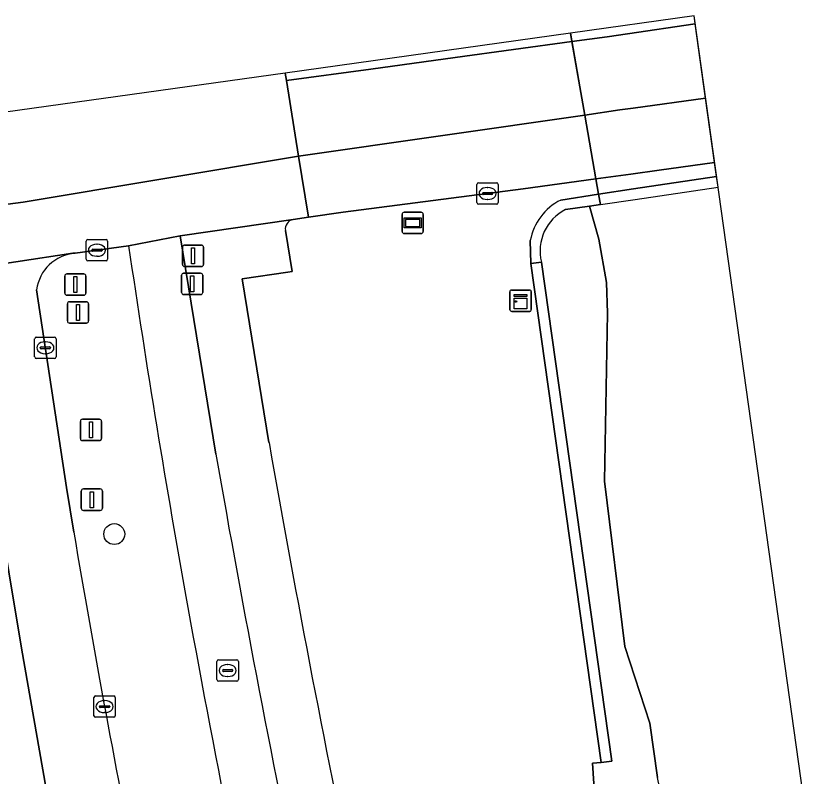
# Model space of a CAD drawing. Extents: x 158031 to 159244, y 380104 to 381214.
# Drawn here: x 159020.8 to 159058.15, y 381178.64 to 381214.19 of the extents above; entities that cross this region are included whole.
import ezdxf

# ---------------------------------------------------------------- set-up
doc = ezdxf.new("R2010")
doc.units = 0
for name, color, linetype in [('IMGEO_Berm_groen', 7, 'Continuous'), ('IMGEO_Boom', 7, 'Continuous'), ('IMGEO_Dek', 7, 'Continuous'), ('IMGEO_Drukknoppaal', 7, 'Continuous'), ('IMGEO_Fietspad_gesloten', 7, 'Continuous'), ('IMGEO_Groenvoorziening', 7, 'Continuous'), ('IMGEO_Kast', 7, 'Continuous'), ('IMGEO_Kolk', 7, 'Continuous'), ('IMGEO_Lichtmast', 7, 'Continuous'), ('IMGEO_Muur', 7, 'Continuous'), ('IMGEO_Oever', 7, 'Continuous'), ('IMGEO_Rijbaan_regionaal_gesloten', 7, 'Continuous'), ('IMGEO_Rioolput', 7, 'Continuous'), ('IMGEO_Verkeersregelinstallatiepaal', 7, 'Continuous'), ('IMGEO_Verklikker', 7, 'Continuous'), ('IMGEO_Voetpad_open', 7, 'Continuous'), ('IMGEO_Waterloop', 7, 'Continuous')]:
    doc.layers.add(name, color=color, linetype=linetype)

msp = doc.modelspace()

# ---------------------------------------------------------------- linework, layer by layer
at = {"layer": 'IMGEO_Berm_groen'}
for points in [[(159046.266, 381205.58), (159048.039, 381205.85), (159047.912, 381206.572), (159044.515, 381206.11), (159036.099, 381205.011), (159034.476, 381204.776), (159033.754, 381204.672)], [(159033.395, 381204.153), (159033.719, 381202.242), (159033.513, 381202.212), (159031.369, 381201.896), (159032.63, 381194.245)], [(159048.599, 381170.091), (159047.933, 381176.398), (159047.758, 381179.237), (159048.163, 381179.27), (159044.868, 381202.608), (159044.845, 381203.684)], [(159026.069, 381203.445), (159023.567, 381203.089)], [(159021.765, 381201.375), (159023.167, 381192.132), (159023.505, 381190.046)]]:
    msp.add_lwpolyline(points, dxfattribs=at)
for centre, radius, start, end in [((159047.463, 381203.203), 2.662, 116.7191, 169.5798), ((159033.866, 381204.211), 0.475, 103.6906, 186.9651), ((159549.914, 381280.448), 529.475, 188.36236, 190.2185), ((159023.719, 381201.125), 1.97, 94.4248, 172.7077), ((159710.021, 381313.155), 687.748, 189.956364, 193.685797), ((159522.214, 381273.767), 505.688, 189.52971, 191.47367), ((159812.902, 381329.351), 796.968, 190.324356, 191.943191)]:
    msp.add_arc(centre, radius, start, end, dxfattribs=at)
at = {"layer": 'IMGEO_Boom'}
msp.add_circle((159025.397, 381189.958), 0.489, dxfattribs=at)
at = {"layer": 'IMGEO_Dek'}
msp.add_lwpolyline([(159046.716, 381213.38), (159047.912, 381206.572), (159048.039, 381205.85), (159048.123, 381205.372), (159049.746, 381205.61), (159053.623, 381206.178), (159052.501, 381214.188)], close=True, dxfattribs=at)
at = {"layer": 'IMGEO_Drukknoppaal'}
for p, q in [((159028.641, 381202.159), (159029.431, 381202.159)), ((159029.431, 381202.159), (159028.641, 381202.159)), ((159028.541, 381201.259), (159028.541, 381202.059)), ((159028.541, 381202.059), (159028.541, 381201.259)), ((159029.531, 381202.059), (159029.531, 381201.259)), ((159029.531, 381201.259), (159029.531, 381202.059)), ((159029.431, 381201.159), (159028.641, 381201.159)), ((159028.641, 381201.159), (159029.431, 381201.159))]:
    msp.add_line(p, q, dxfattribs=at)
msp.add_lwpolyline([(159028.961, 381202.034), (159029.111, 381202.034), (159029.111, 381201.284), (159028.961, 381201.284), (159028.961, 381202.034)], dxfattribs=at)
for centre, start, end in [((159028.641, 381202.059), 90, 180), ((159028.641, 381202.059), 90, 180), ((159029.431, 381202.059), 0, 90), ((159029.431, 381202.059), 360, 90), ((159028.641, 381201.259), 180, 270), ((159028.641, 381201.259), 180, 270), ((159029.431, 381201.259), 270, 0), ((159029.431, 381201.259), 270, 0)]:
    msp.add_arc(centre, 0.1, start, end, dxfattribs=at)
at = {"layer": 'IMGEO_Fietspad_gesloten'}
msp.add_lwpolyline([(159030.147, 381193.698), (159028.477, 381203.913), (159026.069, 381203.445)], dxfattribs=at)
for centre, radius, start, end in [((159549.914, 381280.448), 529.475, 188.36236, 190.2185), ((159688.515, 381308.585), 668.317, 189.898595, 193.755516), ((159812.902, 381329.351), 796.968, 190.324356, 191.943191)]:
    msp.add_arc(centre, radius, start, end, dxfattribs=at)
at = {"layer": 'IMGEO_Groenvoorziening'}
msp.add_lwpolyline([(159053.552, 381206.688), (159053.461, 381207.332), (159050.868, 381206.974), (159049.543, 381206.794), (159047.912, 381206.572), (159048.039, 381205.85), (159049.662, 381206.097)], close=True, dxfattribs=at)
at = {"layer": 'IMGEO_Kast'}
for p, q in [((159043.966, 381201.371), (159044.807, 381201.371)), ((159044.807, 381201.371), (159043.966, 381201.371)), ((159043.891, 381200.446), (159043.891, 381201.287)), ((159043.891, 381201.287), (159043.891, 381200.446)), ((159044.891, 381201.296), (159044.891, 381200.455)), ((159044.891, 381200.455), (159044.891, 381201.296)), ((159044.816, 381200.371), (159043.975, 381200.371)), ((159043.975, 381200.371), (159044.816, 381200.371))]:
    msp.add_line(p, q, dxfattribs=at)
for points in [[(159044.086, 381201.161), (159044.686, 381201.161), (159044.686, 381201.076), (159044.086, 381201.076), (159044.086, 381201.161)], [(159044.086, 381200.986), (159044.686, 381200.986), (159044.686, 381200.497), (159044.086, 381200.497), (159044.086, 381200.986)]]:
    msp.add_lwpolyline(points, dxfattribs=at)
msp.add_circle((159044.17, 381200.835), 0.0377, dxfattribs=at)
for centre, start, end in [((159043.969, 381201.293), 92.4484, 184.2845), ((159043.969, 381201.293), 92.4484, 184.2845), ((159044.813, 381201.293), 2.4484, 94.2845), ((159044.813, 381201.293), 2.4484, 94.2845), ((159043.969, 381200.449), 182.4484, 274.2845), ((159043.969, 381200.449), 182.4484, 274.2845), ((159044.813, 381200.449), 272.4484, 4.2845), ((159044.813, 381200.449), 272.4484, 4.2845)]:
    msp.add_arc(centre, 0.0779, start, end, dxfattribs=at)
at = {"layer": 'IMGEO_Kolk'}
for p, q in [((159042.347, 381205.459), (159042.347, 381206.311)), ((159042.422, 381206.385), (159043.274, 381206.385)), ((159043.348, 381206.311), (159043.348, 381205.459)), ((159042.606, 381205.879), (159042.606, 381205.891)), ((159043.044, 381205.842), (159042.646, 381205.842)), ((159042.649, 381205.928), (159043.047, 381205.928)), ((159042.835, 381206.165), (159042.86, 381206.165)), ((159043.09, 381205.891), (159043.09, 381205.879)), ((159042.858, 381205.605), (159042.833, 381205.605)), ((159043.274, 381205.385), (159042.422, 381205.385)), ((159024.087, 381202.807), (159024.087, 381203.659)), ((159024.162, 381203.733), (159025.014, 381203.733)), ((159025.088, 381203.659), (159025.088, 381202.807)), ((159024.346, 381203.227), (159024.346, 381203.239)), ((159024.389, 381203.276), (159024.787, 381203.276)), ((159024.575, 381203.513), (159024.6, 381203.513)), ((159024.83, 381203.239), (159024.83, 381203.227)), ((159024.784, 381203.19), (159024.386, 381203.19)), ((159024.598, 381202.953), (159024.573, 381202.953)), ((159025.014, 381202.733), (159024.162, 381202.733)), ((159021.676, 381198.244), (159021.676, 381199.096)), ((159021.751, 381199.17), (159022.603, 381199.17)), ((159022.677, 381199.096), (159022.677, 381198.244)), ((159022.164, 381198.95), (159022.189, 381198.95)), ((159021.935, 381198.664), (159021.935, 381198.676)), ((159022.373, 381198.627), (159021.975, 381198.627)), ((159021.978, 381198.713), (159022.376, 381198.713)), ((159022.187, 381198.39), (159022.162, 381198.39)), ((159022.419, 381198.676), (159022.419, 381198.664)), ((159022.603, 381198.17), (159021.751, 381198.17)), ((159024.443, 381181.464), (159024.443, 381182.316)), ((159024.518, 381182.39), (159025.37, 381182.39)), ((159025.444, 381182.316), (159025.444, 381181.464)), ((159024.745, 381181.933), (159025.143, 381181.933)), ((159024.931, 381182.17), (159024.956, 381182.17)), ((159024.702, 381181.884), (159024.702, 381181.896)), ((159025.14, 381181.847), (159024.742, 381181.847)), ((159024.954, 381181.61), (159024.929, 381181.61)), ((159025.186, 381181.896), (159025.186, 381181.884)), ((159025.37, 381181.39), (159024.518, 381181.39))]:
    msp.add_line(p, q, dxfattribs=at)
for points in [[(159042.347, 381205.459), (159042.347, 381206.311)], [(159042.422, 381206.385), (159043.274, 381206.385)], [(159043.348, 381206.311), (159043.348, 381205.459)], [(159043.274, 381205.385), (159042.422, 381205.385)], [(159024.087, 381202.807), (159024.087, 381203.659)], [(159024.162, 381203.733), (159025.014, 381203.733)], [(159025.088, 381203.659), (159025.088, 381202.807)], [(159025.014, 381202.733), (159024.162, 381202.733)], [(159021.676, 381198.244), (159021.676, 381199.096)], [(159021.751, 381199.17), (159022.603, 381199.17)], [(159022.677, 381199.096), (159022.677, 381198.244)], [(159022.603, 381198.17), (159021.751, 381198.17)], [(159024.443, 381181.464), (159024.443, 381182.316)], [(159024.518, 381182.39), (159025.37, 381182.39)], [(159025.444, 381182.316), (159025.444, 381181.464)], [(159025.37, 381181.39), (159024.518, 381181.39)]]:
    msp.add_lwpolyline(points, dxfattribs=at)
for centre, radius, start, end in [((159042.424, 381206.309), 0.0765, 91.552, 178.448), ((159042.424, 381206.309), 0.0765, 91.552, 178.448), ((159043.272, 381206.309), 0.0765, 1.552, 88.448), ((159043.272, 381206.309), 0.0765, 1.552, 88.448), ((159042.646, 381205.888), 0.0403, 85.8775, 175.7526), ((159042.643, 381205.878), 0.0366, 178.938, 274.7102), ((159043.047, 381205.885), 0.043, 264.8664, 352.4533), ((159043.051, 381205.89), 0.0386, 1.7309, 96.639), ((159042.424, 381205.461), 0.0765, 181.552, 268.448), ((159042.424, 381205.461), 0.0765, 181.552, 268.448), ((159043.272, 381205.461), 0.0765, 271.552, 358.448), ((159043.272, 381205.461), 0.0765, 271.552, 358.448), ((159024.164, 381203.657), 0.0765, 91.552, 178.448), ((159024.164, 381203.657), 0.0765, 91.552, 178.448), ((159025.012, 381203.657), 0.0765, 1.552, 88.448), ((159025.012, 381203.657), 0.0765, 1.552, 88.448), ((159024.386, 381203.236), 0.0403, 85.8775, 175.7526), ((159024.383, 381203.226), 0.0366, 178.938, 274.7102), ((159024.787, 381203.233), 0.043, 264.8664, 352.4533), ((159024.791, 381203.238), 0.0386, 1.7309, 96.639), ((159024.164, 381202.809), 0.0765, 181.552, 268.448), ((159024.164, 381202.809), 0.0765, 181.552, 268.448), ((159025.012, 381202.809), 0.0765, 271.552, 358.448), ((159025.012, 381202.809), 0.0765, 271.552, 358.448), ((159021.753, 381199.094), 0.0765, 91.552, 178.448), ((159021.753, 381199.094), 0.0765, 91.552, 178.448), ((159022.601, 381199.094), 0.0765, 1.552, 88.448), ((159022.601, 381199.094), 0.0765, 1.552, 88.448), ((159021.975, 381198.673), 0.0403, 85.8775, 175.7526), ((159021.972, 381198.663), 0.0366, 178.938, 274.7102), ((159022.376, 381198.67), 0.043, 264.8664, 352.4533), ((159022.38, 381198.675), 0.0386, 1.7309, 96.639), ((159021.753, 381198.246), 0.0765, 181.552, 268.448), ((159021.753, 381198.246), 0.0765, 181.552, 268.448), ((159022.601, 381198.246), 0.0765, 271.552, 358.448), ((159022.601, 381198.246), 0.0765, 271.552, 358.448), ((159024.52, 381182.314), 0.0765, 91.552, 178.448), ((159024.52, 381182.314), 0.0765, 91.552, 178.448), ((159025.368, 381182.314), 0.0765, 1.552, 88.448), ((159025.368, 381182.314), 0.0765, 1.552, 88.448), ((159024.742, 381181.893), 0.0403, 85.8775, 175.7526), ((159025.147, 381181.895), 0.0386, 1.7309, 96.639), ((159024.739, 381181.883), 0.0366, 178.938, 274.7102), ((159025.143, 381181.89), 0.043, 264.8664, 352.4533), ((159024.52, 381181.466), 0.0765, 181.552, 268.448), ((159024.52, 381181.466), 0.0765, 181.552, 268.448), ((159025.368, 381181.466), 0.0765, 271.552, 358.448), ((159025.368, 381181.466), 0.0765, 271.552, 358.448)]:
    msp.add_arc(centre, radius, start, end, dxfattribs=at)
for centre, major_axis, ratio, start_param, end_param in [((159042.834, 381205.885), (-0.387, 0.002), 0.722429, 4.712389, 7.853982), ((159042.859, 381205.885), (-0.39, 0.002), 0.717154, 1.570796, 4.712389), ((159024.574, 381203.233), (-0.387, 0.002), 0.722429, 4.712389, 7.853982), ((159024.599, 381203.233), (-0.39, 0.002), 0.717154, 1.570796, 4.712389), ((159022.163, 381198.67), (-0.387, 0.002), 0.722429, 4.712389, 7.853982), ((159022.188, 381198.67), (-0.39, 0.002), 0.717154, 1.570796, 4.712389), ((159024.93, 381181.89), (-0.387, 0.002), 0.722429, 4.712389, 7.853982), ((159024.955, 381181.89), (-0.39, 0.002), 0.717154, 1.570796, 4.712389)]:
    msp.add_ellipse(centre, major_axis=major_axis, ratio=ratio, start_param=start_param, end_param=end_param, dxfattribs=at)
at = {"layer": 'IMGEO_Lichtmast'}
for p, q in [((159023.812, 381194.428), (159023.812, 381195.228)), ((159023.812, 381195.228), (159023.812, 381194.428)), ((159023.912, 381195.328), (159024.702, 381195.328)), ((159024.702, 381195.328), (159023.912, 381195.328)), ((159024.802, 381195.228), (159024.802, 381194.428)), ((159024.802, 381194.428), (159024.802, 381195.228)), ((159024.702, 381194.328), (159023.912, 381194.328)), ((159023.912, 381194.328), (159024.702, 381194.328))]:
    msp.add_line(p, q, dxfattribs=at)
msp.add_lwpolyline([(159024.232, 381195.203), (159024.382, 381195.203), (159024.382, 381194.453), (159024.232, 381194.453), (159024.232, 381195.203)], dxfattribs=at)
for centre, start, end in [((159023.912, 381195.228), 90, 180), ((159023.912, 381195.228), 90, 180), ((159024.702, 381195.228), 0, 90), ((159024.702, 381195.228), 360, 90), ((159023.912, 381194.428), 180, 270), ((159023.912, 381194.428), 180, 270), ((159024.702, 381194.428), 270, 0), ((159024.702, 381194.428), 270, 0)]:
    msp.add_arc(centre, 0.1, start, end, dxfattribs=at)
at = {"layer": 'IMGEO_Muur'}
for points in [[(159053.623, 381206.178), (159053.552, 381206.688), (159049.662, 381206.097), (159048.039, 381205.85), (159048.123, 381205.372), (159049.746, 381205.61)], [(159048.163, 381179.27), (159048.658, 381179.34), (159045.363, 381202.68), (159044.868, 381202.608)]]:
    msp.add_lwpolyline(points, close=True, dxfattribs=at)
for points in [[(159046.491, 381205.133), (159047.613, 381205.297), (159048.123, 381205.372), (159048.039, 381205.85), (159046.266, 381205.58)], [(159044.845, 381203.684), (159044.868, 381202.608), (159045.363, 381202.68)]]:
    msp.add_lwpolyline(points, dxfattribs=at)
for centre, radius, start, end in [((159047.463, 381203.203), 2.662, 116.7191, 169.5798), ((159047.471, 381203.197), 2.17, 116.8409, 193.7689)]:
    msp.add_arc(centre, radius, start, end, dxfattribs=at)
at = {"layer": 'IMGEO_Oever'}
for points in [[(159057.577, 381140.726), (159056.242, 381146.35), (159055.793, 381146.848), (159055.177, 381147.898), (159054.371, 381149.735), (159054.034, 381151.516), (159053.839, 381152.977), (159053.909, 381153.988), (159052.389, 381165.985), (159051.922, 381168.335), (159051.728, 381169.801), (159051.722, 381171.535), (159051.682, 381173.416), (159051.584, 381175.089), (159051.182, 381176.69), (159050.789, 381178.579), (159050.435, 381181.109), (159049.265, 381184.694), (159048.311, 381192.433), (159048.455, 381200.294), (159048.413, 381201.723), (159048.041, 381203.743), (159047.613, 381205.297), (159046.491, 381205.133)], [(159045.363, 381202.68), (159048.658, 381179.34), (159048.163, 381179.27), (159047.758, 381179.237), (159047.933, 381176.398), (159048.599, 381170.091), (159050.224, 381160.975), (159050.987, 381154.652), (159052.69, 381146.959), (159053.76, 381142.825), (159054.087, 381141.073), (159054.488, 381138.664), (159054.581, 381138.726), (159057.577, 381140.726)]]:
    msp.add_lwpolyline(points, dxfattribs=at)
msp.add_arc((159047.471, 381203.197), 2.17, 116.8409, 193.7689, dxfattribs=at)
at = {"layer": 'IMGEO_Rijbaan_regionaal_gesloten'}
for points in [[(159052.501, 381214.188), (159046.716, 381213.38), (159046.784, 381212.992), (159048.441, 381213.219), (159049.381, 381213.348), (159052.553, 381213.818)], [(159053.039, 381210.344), (159052.553, 381213.818), (159049.381, 381213.348), (159048.441, 381213.219), (159046.784, 381212.992), (159047.388, 381209.556), (159049.029, 381209.791), (159049.657, 381209.882)], [(159046.716, 381213.38), (159033.393, 381211.518), (159033.45, 381211.164), (159037.391, 381211.704), (159041.33, 381212.244), (159046.784, 381212.992)], [(159046.784, 381212.992), (159041.33, 381212.244), (159037.391, 381211.704), (159033.45, 381211.164), (159034.016, 381207.639), (159047.388, 381209.556)], [(158981.833, 381204.313), (158981.89, 381204.052), (158982.651, 381200.569), (158986.87, 381201.083), (158989.848, 381201.455), (158992.979, 381201.857), (158998.631, 381202.582), (159002.609, 381203.093), (159014.062, 381204.564), (159017.656, 381205.025), (159021.143, 381205.473), (159034.016, 381207.639), (159033.45, 381211.164), (159033.393, 381211.518), (159007.223, 381207.861)], [(159053.461, 381207.332), (159053.039, 381210.344), (159049.657, 381209.882), (159049.029, 381209.791), (159047.388, 381209.556), (159047.912, 381206.572), (159049.543, 381206.794), (159050.868, 381206.974)], [(159047.388, 381209.556), (159034.016, 381207.639), (159034.476, 381204.776), (159036.099, 381205.011), (159044.515, 381206.11), (159047.912, 381206.572)], [(159028.477, 381203.913), (159033.754, 381204.672), (159034.476, 381204.776), (159034.016, 381207.639), (159021.143, 381205.473), (159017.656, 381205.025), (159014.062, 381204.564), (159002.609, 381203.093), (159002.738, 381201.975), (159002.939, 381200.238), (159013.921, 381201.664), (159014.324, 381201.717), (159014.52, 381201.742), (159017.032, 381202.117), (159018.113, 381202.28), (159023.461, 381203.089), (159023.567, 381203.089), (159026.069, 381203.445)], [(159018.113, 381202.28), (159017.032, 381202.117), (159014.52, 381201.742), (159016.917, 381186.964), (159018.896, 381176.344), (159021.1, 381165.543), (159024.429, 381150.512), (159027.802, 381137.461), (159031.412, 381123.722), (159034.789, 381125.119), (159029.736, 381143.984), (159025.822, 381160.276), (159022.899, 381174.136), (159021.055, 381184.622)]]:
    msp.add_lwpolyline(points, close=True, dxfattribs=at)
for points in [[(159023.567, 381203.089), (159023.461, 381203.089), (159018.113, 381202.28), (159021.055, 381184.622), (159022.899, 381174.136), (159025.822, 381160.276), (159029.736, 381143.984), (159034.789, 381125.119), (159039.073, 381127.056)], [(159023.505, 381190.046), (159023.167, 381192.132), (159021.765, 381201.375)]]:
    msp.add_lwpolyline(points, dxfattribs=at)
for centre, radius, start, end in [((159023.719, 381201.125), 1.97, 94.4248, 172.7077), ((159522.214, 381273.767), 505.688, 189.52971, 191.47367)]:
    msp.add_arc(centre, radius, start, end, dxfattribs=at)
at = {"layer": 'IMGEO_Rioolput'}
for p, q in [((159030.197, 381183.15), (159030.197, 381184.002)), ((159030.272, 381184.076), (159031.124, 381184.076)), ((159030.685, 381183.856), (159030.71, 381183.856)), ((159031.198, 381184.002), (159031.198, 381183.15)), ((159030.456, 381183.57), (159030.456, 381183.582)), ((159030.894, 381183.533), (159030.496, 381183.533)), ((159030.499, 381183.619), (159030.897, 381183.619)), ((159030.94, 381183.582), (159030.94, 381183.57)), ((159031.124, 381183.076), (159030.272, 381183.076)), ((159030.708, 381183.296), (159030.683, 381183.296))]:
    msp.add_line(p, q, dxfattribs=at)
for points in [[(159030.197, 381183.15), (159030.197, 381184.002)], [(159030.272, 381184.076), (159031.124, 381184.076)], [(159031.198, 381184.002), (159031.198, 381183.15)], [(159031.124, 381183.076), (159030.272, 381183.076)]]:
    msp.add_lwpolyline(points, dxfattribs=at)
for centre, radius, start, end in [((159030.274, 381184), 0.0765, 91.552, 178.448), ((159030.274, 381184), 0.0765, 91.552, 178.448), ((159031.122, 381184), 0.0765, 1.552, 88.448), ((159031.122, 381184), 0.0765, 1.552, 88.448), ((159030.496, 381183.579), 0.0403, 85.8775, 175.7526), ((159030.493, 381183.569), 0.0366, 178.938, 274.7102), ((159030.897, 381183.576), 0.043, 264.8664, 352.4533), ((159030.901, 381183.581), 0.0386, 1.7309, 96.639), ((159030.274, 381183.152), 0.0765, 181.552, 268.448), ((159030.274, 381183.152), 0.0765, 181.552, 268.448), ((159031.122, 381183.152), 0.0765, 271.552, 358.448), ((159031.122, 381183.152), 0.0765, 271.552, 358.448)]:
    msp.add_arc(centre, radius, start, end, dxfattribs=at)
for centre, major_axis, ratio, start_param, end_param in [((159030.684, 381183.576), (-0.387, 0.002), 0.722429, 4.712389, 7.853982), ((159030.709, 381183.576), (-0.39, 0.002), 0.717154, 1.570796, 4.712389)]:
    msp.add_ellipse(centre, major_axis=major_axis, ratio=ratio, start_param=start_param, end_param=end_param, dxfattribs=at)
at = {"layer": 'IMGEO_Verkeersregelinstallatiepaal'}
for p, q in [((159028.584, 381202.571), (159028.584, 381203.371)), ((159028.584, 381203.371), (159028.584, 381202.571)), ((159028.684, 381203.471), (159029.474, 381203.471)), ((159029.474, 381203.471), (159028.684, 381203.471)), ((159029.574, 381203.371), (159029.574, 381202.571)), ((159029.574, 381202.571), (159029.574, 381203.371)), ((159029.474, 381202.471), (159028.684, 381202.471)), ((159028.684, 381202.471), (159029.474, 381202.471)), ((159023.181, 381202.126), (159023.971, 381202.126)), ((159023.971, 381202.126), (159023.181, 381202.126)), ((159023.081, 381201.226), (159023.081, 381202.026)), ((159023.081, 381202.026), (159023.081, 381201.226)), ((159024.071, 381202.026), (159024.071, 381201.226)), ((159024.071, 381201.226), (159024.071, 381202.026)), ((159023.971, 381201.126), (159023.181, 381201.126)), ((159023.181, 381201.126), (159023.971, 381201.126)), ((159023.205, 381199.924), (159023.205, 381200.724)), ((159023.205, 381200.724), (159023.205, 381199.924)), ((159023.305, 381200.824), (159024.095, 381200.824)), ((159024.095, 381200.824), (159023.305, 381200.824)), ((159024.195, 381200.724), (159024.195, 381199.924)), ((159024.195, 381199.924), (159024.195, 381200.724)), ((159024.095, 381199.824), (159023.305, 381199.824)), ((159023.305, 381199.824), (159024.095, 381199.824)), ((159023.953, 381192.066), (159024.743, 381192.066)), ((159024.743, 381192.066), (159023.953, 381192.066)), ((159023.853, 381191.166), (159023.853, 381191.966)), ((159023.853, 381191.966), (159023.853, 381191.166)), ((159024.843, 381191.966), (159024.843, 381191.166)), ((159024.843, 381191.166), (159024.843, 381191.966)), ((159024.743, 381191.066), (159023.953, 381191.066)), ((159023.953, 381191.066), (159024.743, 381191.066))]:
    msp.add_line(p, q, dxfattribs=at)
for points in [[(159029.004, 381203.346), (159029.154, 381203.346), (159029.154, 381202.596), (159029.004, 381202.596), (159029.004, 381203.346)], [(159023.501, 381202.001), (159023.651, 381202.001), (159023.651, 381201.251), (159023.501, 381201.251), (159023.501, 381202.001)], [(159023.625, 381200.699), (159023.775, 381200.699), (159023.775, 381199.949), (159023.625, 381199.949), (159023.625, 381200.699)], [(159024.273, 381191.941), (159024.423, 381191.941), (159024.423, 381191.191), (159024.273, 381191.191), (159024.273, 381191.941)]]:
    msp.add_lwpolyline(points, dxfattribs=at)
for centre, start, end in [((159028.684, 381203.371), 90, 180), ((159028.684, 381203.371), 90, 180), ((159029.474, 381203.371), 0, 90), ((159029.474, 381203.371), 360, 90), ((159028.684, 381202.571), 180, 270), ((159028.684, 381202.571), 180, 270), ((159029.474, 381202.571), 270, 0), ((159029.474, 381202.571), 270, 0), ((159023.181, 381202.026), 90, 180), ((159023.181, 381202.026), 90, 180), ((159023.971, 381202.026), 0, 90), ((159023.971, 381202.026), 360, 90), ((159023.181, 381201.226), 180, 270), ((159023.181, 381201.226), 180, 270), ((159023.971, 381201.226), 270, 0), ((159023.971, 381201.226), 270, 0), ((159023.305, 381200.724), 90, 180), ((159023.305, 381200.724), 90, 180), ((159024.095, 381200.724), 0, 90), ((159024.095, 381200.724), 360, 90), ((159023.305, 381199.924), 180, 270), ((159023.305, 381199.924), 180, 270), ((159024.095, 381199.924), 270, 0), ((159024.095, 381199.924), 270, 0), ((159023.953, 381191.966), 90, 180), ((159023.953, 381191.966), 90, 180), ((159024.743, 381191.966), 0, 90), ((159024.743, 381191.966), 360, 90), ((159023.953, 381191.166), 180, 270), ((159023.953, 381191.166), 180, 270), ((159024.743, 381191.166), 270, 0), ((159024.743, 381191.166), 270, 0)]:
    msp.add_arc(centre, 0.1, start, end, dxfattribs=at)
at = {"layer": 'IMGEO_Verklikker'}
for p, q in [((159038.849, 381204.11), (159038.849, 381204.91)), ((159038.849, 381204.91), (159038.849, 381204.11)), ((159038.949, 381205.01), (159039.739, 381205.01)), ((159039.739, 381205.01), (159038.949, 381205.01)), ((159039.839, 381204.91), (159039.839, 381204.11)), ((159039.839, 381204.11), (159039.839, 381204.91)), ((159039.739, 381204.01), (159038.949, 381204.01)), ((159038.949, 381204.01), (159039.739, 381204.01))]:
    msp.add_line(p, q, dxfattribs=at)
for points in [[(159038.95, 381204.742), (159039.738, 381204.742), (159039.738, 381204.278), (159038.95, 381204.278), (159038.95, 381204.742)], [(159039.015, 381204.677), (159039.015, 381204.343), (159039.673, 381204.343), (159039.673, 381204.677), (159039.015, 381204.677)]]:
    msp.add_lwpolyline(points, dxfattribs=at)
for centre, start, end in [((159038.949, 381204.91), 90, 180), ((159038.949, 381204.91), 90, 180), ((159039.739, 381204.91), 0, 90), ((159039.739, 381204.91), 360, 90), ((159038.949, 381204.11), 180, 270), ((159038.949, 381204.11), 180, 270), ((159039.739, 381204.11), 270, 0), ((159039.739, 381204.11), 270, 0)]:
    msp.add_arc(centre, 0.1, start, end, dxfattribs=at)
at = {"layer": 'IMGEO_Voetpad_open'}
for points in [[(159033.754, 381204.672), (159028.477, 381203.913), (159030.147, 381193.698)], [(159032.63, 381194.245), (159031.369, 381201.896), (159033.513, 381202.212), (159033.719, 381202.242), (159033.395, 381204.153)]]:
    msp.add_lwpolyline(points, dxfattribs=at)
for centre, radius, start, end in [((159033.866, 381204.211), 0.475, 103.6906, 186.9651), ((159710.021, 381313.155), 687.748, 189.956364, 193.685797), ((159688.515, 381308.585), 668.317, 189.898595, 193.755516)]:
    msp.add_arc(centre, radius, start, end, dxfattribs=at)
at = {"layer": 'IMGEO_Waterloop'}
for points in [[(159052.501, 381214.188), (159046.716, 381213.38), (159046.784, 381212.992), (159047.388, 381209.556), (159047.912, 381206.572), (159048.039, 381205.85), (159048.123, 381205.372), (159047.613, 381205.297), (159048.041, 381203.743), (159048.413, 381201.723), (159048.455, 381200.294), (159048.311, 381192.433), (159049.265, 381184.694), (159050.435, 381181.109), (159050.789, 381178.579)], [(159237.448, 380464.211), (159243.523, 380494.187), (159235.614, 380522.021), (159170.246, 380752.074), (159169.614, 380754.299), (159160.368, 380787.585), (159129.863, 380897.406), (159100.14, 381004.411), (159063.316, 381136.982), (159052.501, 381214.188)]]:
    msp.add_lwpolyline(points, dxfattribs=at)

doc.saveas('drawing.dxf')
